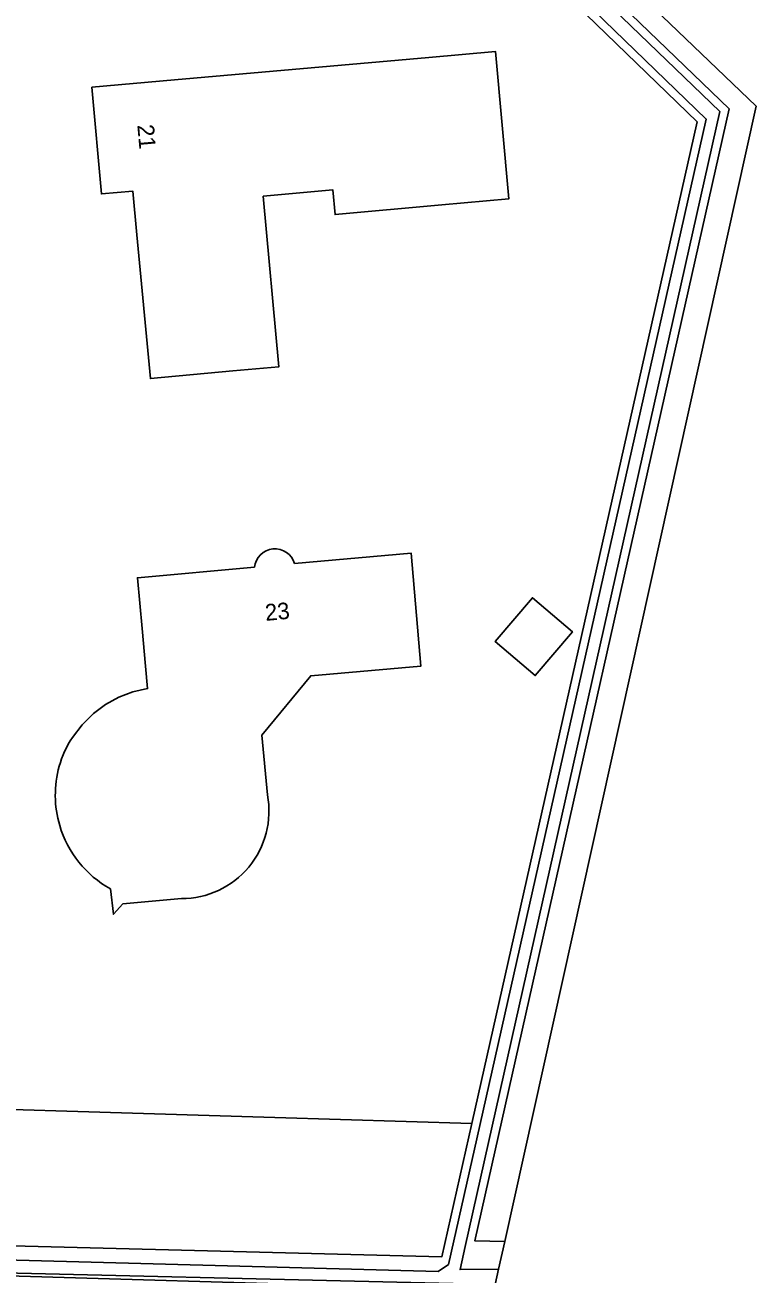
# Model space of a CAD drawing. Extents: x 163426 to 164192, y 380329 to 381641.
# Drawn here: x 164147.7 to 164191.8, y 381022.4 to 381097.6 of the extents above; entities that cross this region are included whole.
import ezdxf

# ---------------------------------------------------------------- set-up
doc = ezdxf.new("R2010")
doc.units = 0
for name, color, linetype in [('IMGEO_Erf', 7, 'Continuous'), ('IMGEO_Groenvoorziening', 7, 'Continuous'), ('IMGEO_Oever', 7, 'Continuous'), ('IMGEO_Pand', 7, 'Continuous'), ('IMGEO_Pand_nummerreeks', 7, 'Continuous'), ('IMGEO_Waterloop', 7, 'Continuous')]:
    doc.layers.add(name, color=color, linetype=linetype)

msp = doc.modelspace()

# ---------------------------------------------------------------- linework, layer by layer
at = {"layer": 'IMGEO_Erf'}
for points in [[(164188.244, 381091.729), (164110.946, 381166.44)], [(164138.721, 381062.182), (164140.729, 381059.711), (164143.003, 381032.385), (164174.663, 381031.408), (164188.244, 381091.729)], [(164163.987, 381065.129), (164171.008, 381065.759), (164171.606, 381058.959), (164164.962, 381058.374), (164162.028, 381054.792), (164162.359, 381051.202)], [(164150.602, 381054.665), (164151.185, 381055.428), (164151.868, 381056.103), (164152.597, 381056.647), (164153.394, 381057.085), (164154.246, 381057.406), (164155.135, 381057.602), (164155.013, 381058.944), (164154.806, 381061.213), (164154.527, 381064.28), (164161.575, 381064.909)], [(164157.17, 381044.954), (164153.645, 381044.651), (164153.072, 381044.019), (164152.9, 381045.544)]]:
    msp.add_lwpolyline(points, dxfattribs=at)
for points in [[(164152.35, 381087.388), (164151.783, 381093.813), (164156.764, 381094.254), (164172.086, 381095.61), (164176.094, 381095.965), (164176.902, 381087.102), (164172.861, 381086.733), (164166.436, 381086.147), (164166.3, 381087.634), (164162.106, 381087.251), (164163.044, 381076.979), (164160.281, 381076.726), (164155.301, 381076.271), (164154.479, 381084.928), (164154.244, 381087.556)], [(164178.324, 381063.071), (164180.734, 381061.024), (164178.494, 381058.386), (164176.084, 381060.433)]]:
    msp.add_lwpolyline(points, close=True, dxfattribs=at)
for centre, radius, start, end in [((164162.803, 381064.779), 1.235, 16.44825, 173.97487), ((164155.68, 381051.305), 6.089, 146.51041, 164.59177), ((164156.039, 381051.195), 6.464, 164.4949, 196.5018), ((164157.173, 381050.23), 5.276, 269.96312, 10.61722), ((164156.01, 381051.172), 6.43, 196.37576, 241.07195)]:
    msp.add_arc(centre, radius, start, end, dxfattribs=at)
at = {"layer": 'IMGEO_Groenvoorziening'}
for points in [[(164112.887, 381168.187), (164112.295, 381167.433), (164190.17, 381092.51), (164174.861, 381024.342), (164176.653, 381024.321), (164191.796, 381092.666)], [(164174.663, 381031.408), (164143.003, 381032.385), (164135.637, 381032.385), (164136.319, 381024.209), (164137.544, 381024.301), (164172.856, 381023.38)]]:
    msp.add_lwpolyline(points, close=True, dxfattribs=at)
at = {"layer": 'IMGEO_Oever'}
for points in [[(164176.653, 381024.321), (164174.861, 381024.342), (164190.17, 381092.51), (164112.295, 381167.433), (164111.92, 381167.157), (164110.946, 381166.44), (164188.244, 381091.729), (164174.663, 381031.408), (164172.856, 381023.38), (164137.544, 381024.301), (164137.677, 381023.467), (164137.83, 381022.506), (164176.003, 381021.39), (164176.076, 381021.715), (164138.801, 381022.597), (164138.695, 381022.624)], [(164138.395, 381023.165), (164138.446, 381023.249), (164138.525, 381023.304), (164138.628, 381023.343), (164138.749, 381023.37), (164139.021, 381023.404), (164172.643, 381022.5), (164173.269, 381022.93), (164175.152, 381031.298), (164188.795, 381091.894), (164140.313, 381138.753), (164135.67, 381143.24), (164135.339, 381143.56), (164111.657, 381166.392), (164112.255, 381166.833), (164135.844, 381144.082), (164136.175, 381143.762), (164140.828, 381139.286), (164189.619, 381092.344), (164174.272, 381024.006), (164173.96, 381022.619), (164176.28, 381022.636), (164176.653, 381024.321)]]:
    msp.add_lwpolyline(points, dxfattribs=at)
at = {"layer": 'IMGEO_Pand'}
for points in [[(164172.086, 381095.61), (164156.764, 381094.254), (164151.783, 381093.813), (164152.35, 381087.388), (164154.244, 381087.556), (164154.479, 381084.928), (164155.301, 381076.271), (164160.281, 381076.726), (164163.044, 381076.979), (164162.106, 381087.251), (164166.3, 381087.634), (164166.436, 381086.147), (164172.861, 381086.733), (164176.902, 381087.102), (164176.094, 381095.965)], [(164176.084, 381060.433), (164178.494, 381058.386), (164180.734, 381061.024), (164178.324, 381063.071)]]:
    msp.add_lwpolyline(points, close=True, dxfattribs=at)
for points in [[(164162.359, 381051.202), (164162.028, 381054.792), (164164.962, 381058.374), (164171.606, 381058.959), (164171.008, 381065.759), (164163.987, 381065.129)], [(164161.575, 381064.909), (164154.527, 381064.28), (164154.806, 381061.213), (164155.013, 381058.944), (164155.135, 381057.602), (164154.246, 381057.406), (164153.394, 381057.085), (164152.597, 381056.647), (164151.868, 381056.103), (164151.185, 381055.428), (164150.602, 381054.665)], [(164152.9, 381045.544), (164153.072, 381044.019), (164153.645, 381044.651), (164157.17, 381044.954)]]:
    msp.add_lwpolyline(points, dxfattribs=at)
for centre, radius, start, end in [((164162.803, 381064.779), 1.235, 16.44825, 173.97487), ((164155.68, 381051.305), 6.089, 146.51041, 164.59177), ((164156.039, 381051.195), 6.464, 164.4949, 196.5018), ((164157.173, 381050.23), 5.276, 269.96312, 10.61722), ((164156.01, 381051.172), 6.43, 196.37576, 241.07195)]:
    msp.add_arc(centre, radius, start, end, dxfattribs=at)
at = {"layer": 'IMGEO_Waterloop'}
for points in [[(164176.076, 381021.715), (164176.28, 381022.636), (164173.96, 381022.619), (164174.272, 381024.006), (164189.619, 381092.344), (164140.828, 381139.286), (164136.175, 381143.762), (164135.844, 381144.082), (164112.255, 381166.833), (164111.657, 381166.392), (164135.339, 381143.56), (164135.67, 381143.24), (164140.313, 381138.753), (164188.795, 381091.894), (164175.152, 381031.298), (164173.269, 381022.93), (164172.643, 381022.5), (164139.021, 381023.404), (164138.749, 381023.37), (164138.628, 381023.343), (164138.525, 381023.304), (164138.446, 381023.249), (164138.395, 381023.165)], [(164138.695, 381022.624), (164138.801, 381022.597), (164176.076, 381021.715)]]:
    msp.add_lwpolyline(points, dxfattribs=at)

# ---------------------------------------------------------------- texts
at = {"layer": 'IMGEO_Pand_nummerreeks'}
for s, rotation, p in [('21', 275.04182, (164154.514, 381091.532)), ('23', 5.21156, (164162.255, 381061.677))]:
    msp.add_text(s, height=1, rotation=rotation, dxfattribs=at).set_placement(p)

doc.saveas('drawing.dxf')
